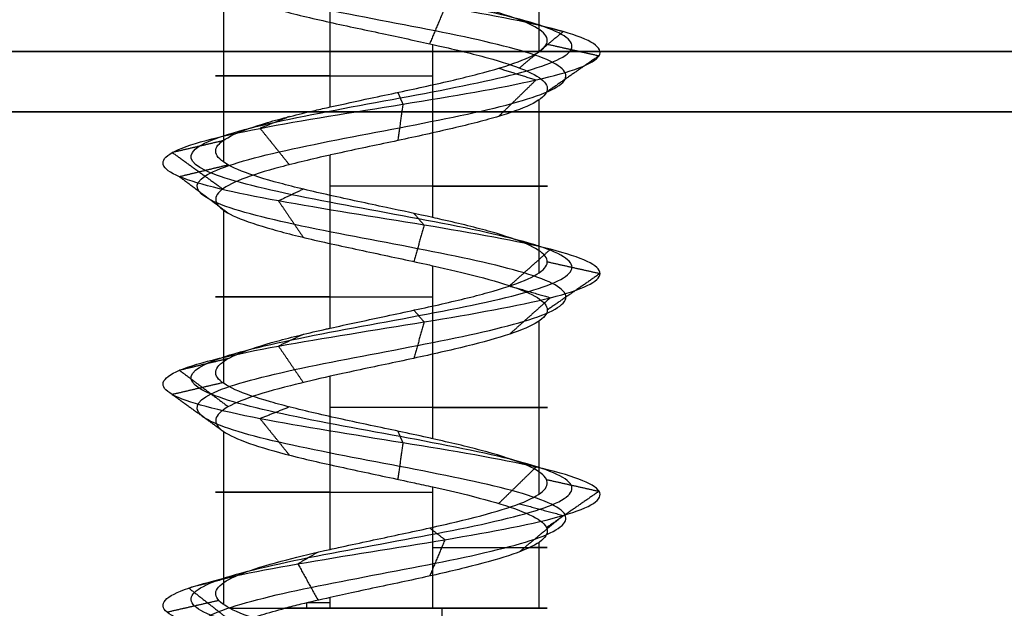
# Model space of a CAD drawing. Header units: millimetres. Extents: x -206 to 214, y -182 to 189.
# Tile 623 of 656: x 133.19 to 141.35, y 135.42 to 140.29. Entities that reach past the tile are written whole.
import ezdxf

# ---------------------------------------------------------------- set-up
doc = ezdxf.new("R2010")
doc.units = ezdxf.units.MM
doc.layers.add('Default', color=7, linetype='Continuous', true_color=0x000000)
doc.layers.add('Screw', color=7, linetype='Continuous', true_color=0xffffff)

msp = doc.modelspace()

# ---------------------------------------------------------------- linework, layer by layer
at = {"layer": 'Default'}
for points in [[(-204.8113, 140.0307, 1114.0033), (4.1887, 140.0307, 1114.0033), (213.1887, 140.0307, 1114.0033)], [(213.1887, 140.0307, 715.0033), (4.1887, 140.0307, 715.0033), (-204.8113, 140.0307, 715.0033)], [(-204.8113, 139.5307, 1114.5033), (4.1887, 139.5307, 1114.5033), (213.1887, 139.5307, 1114.5033)], [(213.1887, 139.5307, 714.5033), (4.1887, 139.5307, 714.5033), (-204.8113, 139.5307, 714.5033)]]:
    msp.add_open_spline(points, degree=2, dxfattribs=at)
at = {"layer": 'Screw', "color": 7, "true_color": 0xffffff}
for p, q in [((137.4963, 140.0296, 721.0784), (137.4963, 141.4639, 721.0784)), ((135.7638, 139.5713, 720.1957), (135.7638, 141.0059, 720.1957)), ((134.8811, 139.1132, 721.9282), (134.8811, 140.5474, 721.9282)), ((136.6135, 138.6548, 722.8109), (136.6135, 140.0888, 722.8109)), ((137.4963, 138.1964, 721.0784), (137.4963, 139.6309, 721.0784)), ((135.7638, 137.7382, 720.1957), (135.7638, 139.1727, 720.1957)), ((134.8811, 137.28, 721.9282), (134.8811, 138.7141, 721.9282)), ((136.6135, 136.8216, 722.8109), (136.6135, 138.2558, 722.8109)), ((137.4963, 136.3633, 721.0784), (137.4963, 137.7979, 721.0784)), ((135.7638, 135.9051, 720.1957), (135.7638, 137.3394, 720.1957)), ((134.8811, 135.4468, 721.9282), (134.8811, 136.8808, 721.9282)), ((136.6135, 135.4167, 722.8109), (136.6135, 136.4228, 722.8109)), ((137.4963, 135.4167, 721.0784), (137.4963, 135.9647, 721.0784)), ((135.5688, 135.4167, 720.2761), (135.5688, 135.4612, 720.2761)), ((135.7638, 135.4167, 720.1957), (135.7638, 135.506, 720.1957))]:
    msp.add_line(p, q, dxfattribs=at)
at = {"layer": 'Screw', "color": 7, "true_color": 0xffffff, "extrusion": (0, 1, 0)}
for centre, start, end in [((-136.1887, 721.5033, 139.8304), 288, 108), ((-136.1887, 721.5033, 138.9135), 108, 288), ((-136.1887, 721.5033, 137.9972), 288, 108), ((-136.1887, 721.5033, 137.0805), 108, 288), ((-136.1887, 721.5033, 136.378), 288, 108), ((-136.1887, 721.5033, 135.9198), 108, 206.76415), ((-136.1887, 721.5033, 135.4613), 288, 296.76565), ((-136.1887, 721.5033, 135.4167), 23.89289, 108), ((-136.1887, 721.5033, 135.4167), 288, 305.59676), ((-136.1887, 721.5033, 135.4167), 199.08, 288), ((-136.1887, 721.5033, 135.4167), 108, 199.08)]:
    msp.add_arc(centre, 1.3749, start, end, dxfattribs=at)
at = {"layer": 'Screw', "color": 7, "true_color": 0xffffff, "extrusion": (-0.930504, -9.33495e-14, 0.366281)}
msp.add_arc((-135.4167, 660.292, 137.5489), 62.3281, 89.590282, 90, dxfattribs=at)
at = {"layer": 'Screw', "color": 7, "true_color": 0xffffff}
for points, knots in [([(135.2929, 126.2752, 721.5033), (135.2833, 126.3516, 721.2688), (135.3518, 126.4279, 721.0193), (135.6777, 126.5807, 720.6394), (135.9242, 126.6571, 720.512), (136.4532, 126.8099, 720.4738), (136.7325, 126.8862, 720.5642), (137.1548, 127.039, 720.9325), (137.2945, 127.1154, 721.2088), (137.3327, 127.2682, 721.7978), (137.23, 127.3445, 722.1069), (136.8193, 127.4973, 722.5716), (136.5132, 127.5737, 722.7237), (135.8642, 127.7264, 722.7619), (135.5253, 127.8028, 722.6468), (135.0181, 127.9556, 722.1937), (134.848, 128.032, 721.8578), (134.8212, 128.1847, 721.1488), (134.9655, 128.2611, 720.7899), (135.4645, 128.4139, 720.2693), (135.8222, 128.4903, 720.111), (136.5552, 128.643, 720.0958), (136.926, 128.7194, 720.2392), (137.4636, 128.8722, 720.7552), (137.6268, 128.9486, 721.1248), (137.6421, 129.1013, 721.8818), (137.4937, 129.1777, 722.2645), (136.9607, 129.3305, 722.8191), (136.5792, 129.4069, 722.9872), (135.7982, 129.5596, 723.0025), (135.4035, 129.636, 722.8492), (134.832, 129.7888, 722.2992), (134.657, 129.8652, 721.9058), (134.6455, 130.0179, 721.1008), (134.8094, 130.0943, 720.6975), (135.3775, 130.2471, 720.1187), (135.7802, 130.3235, 719.9468), (136.5972, 130.4762, 719.9392), (137.0064, 130.5526, 720.1036), (137.5938, 130.7054, 720.6802), (137.7681, 130.7817, 721.0888), (137.7757, 130.9345, 721.9178), (137.6088, 131.0109, 722.333), (137.0238, 131.1637, 722.9288), (136.6092, 131.24, 723.1056), (135.7682, 131.3928, 723.1133), (135.347, 131.4692, 722.9439), (134.7427, 131.622, 722.3504), (134.5653, 131.6983, 721.9298), (134.5546, 131.8416, 721.1301), (134.6794, 131.9084, 720.7534), (135.1484, 132.0421, 720.1609), (135.4893, 132.1089, 719.9474), (136.2368, 132.2426, 719.7851), (136.6406, 132.3094, 719.837), (137.3294, 132.4431, 720.1901), (137.6118, 132.5099, 720.49), (137.9238, 132.6436, 721.2084), (137.9521, 132.7104, 721.6243), (137.7349, 132.8441, 722.3863), (137.4901, 132.9109, 722.7297), (136.8311, 133.0446, 723.186), (136.4193, 133.1114, 723.2973), (135.6112, 133.2451, 723.2311), (135.2179, 133.3119, 723.0538), (134.6288, 133.4456, 722.4835), (134.4352, 133.5124, 722.0925), (134.3406, 133.6461, 721.2688), (134.4511, 133.7129, 720.8416), (134.9124, 133.8466, 720.1512), (135.2653, 133.9134, 719.8895), (136.0599, 134.0471, 719.6485), (136.4987, 134.1139, 719.67), (137.2658, 134.2476, 719.9878), (137.5913, 134.3144, 720.2828), (137.9828, 134.4481, 721.0151), (138.0472, 134.5149, 721.4497), (137.8852, 134.6486, 722.2641), (137.6594, 134.7154, 722.6409), (137.0175, 134.8491, 723.1677), (136.6038, 134.916, 723.3157), (135.7735, 135.0496, 723.3157), (135.3598, 135.1165, 723.1677), (134.718, 135.2501, 722.6409), (134.4921, 135.317, 722.2641), (134.3301, 135.4506, 721.4497), (134.3946, 135.5175, 721.0151), (134.786, 135.6511, 720.2828), (135.1115, 135.718, 719.9878), (135.8787, 135.8516, 719.67), (136.3175, 135.9185, 719.6485), (137.1121, 136.0521, 719.8895), (137.465, 136.119, 720.1512), (137.9263, 136.2526, 720.8416), (138.033, 136.3195, 721.2678), (137.9516, 136.4532, 722.0941), (137.7638, 136.52, 722.4913), (137.1767, 136.6537, 723.0784), (136.7795, 136.7205, 723.2663), (135.9532, 136.8542, 723.3476), (135.527, 136.921, 723.2409), (134.8366, 137.0547, 722.7796), (134.5749, 137.1215, 722.4267), (134.3338, 137.2552, 721.6321), (134.3554, 137.322, 721.1933), (134.6731, 137.4557, 720.4262), (134.9682, 137.5225, 720.1006), (135.7005, 137.6562, 719.7092), (136.1351, 137.723, 719.6448), (136.9494, 137.8567, 719.8067), (137.3263, 137.9235, 720.0326), (137.853, 138.0572, 720.6745), (138.0011, 138.124, 721.0881), (138.0011, 138.2577, 721.9185), (137.853, 138.3245, 722.3321), (137.3263, 138.4582, 722.974), (136.9494, 138.525, 723.1999), (136.1351, 138.6587, 723.3619), (135.7005, 138.7255, 723.2974), (134.9682, 138.8592, 722.906), (134.6731, 138.926, 722.5804), (134.3554, 139.0597, 721.8133), (134.3338, 139.1265, 721.3745), (134.5749, 139.2602, 720.5799), (134.8366, 139.327, 720.227), (135.527, 139.4607, 719.7657), (135.9532, 139.5275, 719.659), (136.7795, 139.6612, 719.7403), (137.1767, 139.7281, 719.9282), (137.7638, 139.8617, 720.5153), (137.9516, 139.9286, 720.9125), (138.033, 140.0622, 721.7388), (137.9263, 140.1291, 722.165), (137.465, 140.2627, 722.8554), (137.1121, 140.3296, 723.1171), (136.3175, 140.4632, 723.3582), (135.8787, 140.5301, 723.3366), (135.1115, 140.6637, 723.0188), (134.786, 140.7306, 722.7238), (134.3946, 140.8642, 721.9915), (134.3301, 140.9311, 721.5569), (134.4921, 141.0647, 720.7425), (134.718, 141.1316, 720.3657), (135.3598, 141.2653, 719.8389), (135.7735, 141.3321, 719.6909), (136.6038, 141.4658, 719.6909), (137.0175, 141.5326, 719.8389), (137.6594, 141.6663, 720.3657), (137.8852, 141.7331, 720.7425), (138.0472, 141.8668, 721.5569), (137.9828, 141.9336, 721.9915), (137.5913, 142.0673, 722.7238), (137.2658, 142.1341, 723.0188), (136.4987, 142.2678, 723.3366), (136.0599, 142.3346, 723.3582), (135.2653, 142.4683, 723.1171), (134.9124, 142.5351, 722.8554), (134.4511, 142.6688, 722.165), (134.3443, 142.7356, 721.7388), (134.4257, 142.8693, 720.9125), (134.6136, 142.9361, 720.5153), (135.2007, 143.0698, 719.9282), (135.5979, 143.1366, 719.7403), (136.4242, 143.2703, 719.659), (136.8504, 143.3371, 719.7657), (137.5408, 143.4708, 720.227), (137.8025, 143.5376, 720.5799), (138.0435, 143.6713, 721.3745), (138.022, 143.7381, 721.8133), (137.7042, 143.8718, 722.5804), (137.4092, 143.9386, 722.906), (136.6769, 144.0723, 723.2974), (136.2423, 144.1391, 723.3619), (135.4279, 144.2728, 723.1999), (135.0511, 144.3396, 722.974), (134.5243, 144.4733, 722.3321), (134.3763, 144.54, 721.9191), (134.3763, 144.607, 721.5033)], [0.0909091, 0.0909091, 0.0909091, 0.0909091, 0.1022727, 0.1022727, 0.1136364, 0.1136364, 0.125, 0.125, 0.1363636, 0.1363636, 0.1477273, 0.1477273, 0.1590909, 0.1590909, 0.1704545, 0.1704545, 0.1818182, 0.1818182, 0.1931818, 0.1931818, 0.2045455, 0.2045455, 0.2159091, 0.2159091, 0.2272727, 0.2272727, 0.2386364, 0.2386364, 0.25, 0.25, 0.2613636, 0.2613636, 0.2727273, 0.2727273, 0.2840909, 0.2840909, 0.2954545, 0.2954545, 0.3068182, 0.3068182, 0.3181818, 0.3181818, 0.3295455, 0.3295455, 0.3409091, 0.3409091, 0.3522727, 0.3522727, 0.3636364, 0.3636364, 0.3735795, 0.3735795, 0.3835227, 0.3835227, 0.3934659, 0.3934659, 0.4034091, 0.4034091, 0.4133523, 0.4133523, 0.4232955, 0.4232955, 0.4332386, 0.4332386, 0.4431818, 0.4431818, 0.453125, 0.453125, 0.4630682, 0.4630682, 0.4730114, 0.4730114, 0.4829545, 0.4829545, 0.4928977, 0.4928977, 0.5028409, 0.5028409, 0.5127841, 0.5127841, 0.5227273, 0.5227273, 0.5326705, 0.5326705, 0.5426136, 0.5426136, 0.5525568, 0.5525568, 0.5625, 0.5625, 0.5724432, 0.5724432, 0.5823864, 0.5823864, 0.5923295, 0.5923295, 0.6022727, 0.6022727, 0.6122159, 0.6122159, 0.6221591, 0.6221591, 0.6321023, 0.6321023, 0.6420455, 0.6420455, 0.6519886, 0.6519886, 0.6619318, 0.6619318, 0.671875, 0.671875, 0.6818182, 0.6818182, 0.6917614, 0.6917614, 0.7017045, 0.7017045, 0.7116477, 0.7116477, 0.7215909, 0.7215909, 0.7315341, 0.7315341, 0.7414773, 0.7414773, 0.7514205, 0.7514205, 0.7613636, 0.7613636, 0.7713068, 0.7713068, 0.78125, 0.78125, 0.7911932, 0.7911932, 0.8011364, 0.8011364, 0.8110795, 0.8110795, 0.8210227, 0.8210227, 0.8309659, 0.8309659, 0.8409091, 0.8409091, 0.8508523, 0.8508523, 0.8607955, 0.8607955, 0.8707386, 0.8707386, 0.8806818, 0.8806818, 0.890625, 0.890625, 0.9005682, 0.9005682, 0.9105114, 0.9105114, 0.9204545, 0.9204545, 0.9303977, 0.9303977, 0.9403409, 0.9403409, 0.9502841, 0.9502841, 0.9602273, 0.9602273, 0.9701705, 0.9701705, 0.9801136, 0.9801136, 0.9900568, 0.9900568, 1, 1, 1, 1]), ([(136.1109, 126.7557, 720.7371), (136.1365, 126.7656, 720.7319), (136.1624, 126.7754, 720.7281), (136.3923, 126.8617, 720.7065), (136.611, 126.938, 720.7718), (136.9472, 127.0908, 721.0539), (137.0619, 127.1672, 721.2697), (137.1001, 127.32, 721.7369), (137.0224, 127.3963, 721.9855), (136.6978, 127.5491, 722.364), (136.4523, 127.6255, 722.4911), (135.9251, 127.7782, 722.5293), (135.6467, 127.8546, 722.4393), (135.2257, 128.0074, 722.0723), (135.0806, 128.0838, 721.7969), (135.0539, 128.2365, 721.2097), (135.1731, 128.3129, 720.9114), (135.5859, 128.4657, 720.4769), (135.8831, 128.5421, 720.3437), (136.4943, 128.6948, 720.3284), (136.8045, 128.7712, 720.4468), (137.256, 128.924, 720.8766), (137.3941, 129.0004, 721.1857), (137.4094, 129.1531, 721.8209), (137.2861, 129.2295, 722.1431), (136.8393, 129.3823, 722.6115), (136.5183, 129.4587, 722.7546), (135.8591, 129.6114, 722.7699), (135.525, 129.6878, 722.6416), (135.0396, 129.8406, 722.1778), (134.8897, 129.917, 721.8449), (134.8782, 130.0697, 721.1617), (135.017, 130.1461, 720.819), (135.4989, 130.2989, 720.3263), (135.8411, 130.3753, 720.1795), (136.5363, 130.528, 720.1718), (136.885, 130.6044, 720.3112), (137.3862, 130.7572, 720.8016), (137.5354, 130.8335, 721.1497), (137.5431, 130.9863, 721.8569), (137.4012, 131.0627, 722.2116), (136.9023, 131.2155, 722.7212), (136.5483, 131.2918, 722.873), (135.8291, 131.4446, 722.8806), (135.4685, 131.521, 722.7363), (134.9503, 131.6738, 722.2289), (134.798, 131.7501, 721.8689), (134.7873, 131.8934, 721.1834), (134.8931, 131.9602, 720.8598), (135.2944, 132.0939, 720.3497), (135.587, 132.1607, 720.1652), (136.2299, 132.2944, 720.0236), (136.5779, 132.3612, 720.0673), (137.1727, 132.4949, 720.3701), (137.4173, 132.5617, 720.6283), (137.6885, 132.6954, 721.2482), (137.714, 132.7622, 721.6077), (137.5278, 132.8959, 722.2678), (137.3165, 132.9627, 722.5658), (136.7461, 133.0964, 722.963), (136.389, 133.1632, 723.0605), (135.6871, 133.2969, 723.0048), (135.3447, 133.3637, 722.8516), (134.8309, 133.4974, 722.3567), (134.6615, 133.5642, 722.0167), (134.5774, 133.6979, 721.299), (134.6741, 133.7647, 720.9265), (135.0762, 133.8984, 720.3248), (135.3838, 133.9652, 720.0966), (136.0764, 134.0989, 719.8866), (136.4589, 134.1657, 719.9053), (137.1275, 134.2994, 720.1823), (137.4113, 134.3662, 720.4395), (137.7525, 134.4999, 721.0778), (137.8086, 134.5667, 721.4566), (137.6674, 134.7004, 722.1664), (137.4706, 134.7672, 722.4949), (136.9111, 134.9009, 722.954), (136.5506, 134.9678, 723.083), (135.8268, 135.1014, 723.083), (135.4662, 135.1683, 722.954), (134.9068, 135.3019, 722.4949), (134.7099, 135.3688, 722.1664), (134.5687, 135.5024, 721.4566), (134.6249, 135.5693, 721.0778), (134.9661, 135.7029, 720.4395), (135.2498, 135.7698, 720.1823), (135.9185, 135.9034, 719.9053), (136.301, 135.9703, 719.8866), (136.9935, 136.1039, 720.0966), (137.3011, 136.1708, 720.3248), (137.7032, 136.3044, 720.9265), (137.7963, 136.3713, 721.298), (137.7253, 136.505, 722.0183), (137.5616, 136.5718, 722.3645), (137.0498, 136.7055, 722.8762), (136.7036, 136.7723, 723.04), (135.9834, 136.906, 723.1109), (135.6119, 136.9728, 723.0178), (135.0101, 137.1065, 722.6158), (134.782, 137.1733, 722.3082), (134.5719, 137.307, 721.6156), (134.5907, 137.3738, 721.2331), (134.8677, 137.5075, 720.5644), (135.1249, 137.5743, 720.2807), (135.7631, 137.708, 719.9395), (136.1419, 137.7748, 719.8833), (136.8518, 137.9085, 720.0245), (137.1802, 137.9753, 720.2214), (137.6394, 138.109, 720.7809), (137.7684, 138.1758, 721.1414), (137.7684, 138.3095, 721.8652), (137.6394, 138.3763, 722.2257), (137.1802, 138.51, 722.7852), (136.8518, 138.5768, 722.9821), (136.1419, 138.7105, 723.1233), (135.7631, 138.7773, 723.0671), (135.1249, 138.911, 722.7259), (134.8677, 138.9778, 722.4422), (134.5907, 139.1115, 721.7735), (134.5719, 139.1783, 721.391), (134.782, 139.312, 720.6984), (135.0101, 139.3788, 720.3909), (135.6119, 139.5125, 719.9888), (135.9834, 139.5793, 719.8957), (136.7036, 139.713, 719.9667), (137.0498, 139.7799, 720.1304), (137.5616, 139.9135, 720.6422), (137.7253, 139.9804, 720.9883), (137.7963, 140.114, 721.7086), (137.7032, 140.1809, 722.0801), (137.3011, 140.3145, 722.6818), (136.9935, 140.3814, 722.91), (136.301, 140.515, 723.1201), (135.9185, 140.5819, 723.1013), (135.2498, 140.7155, 722.8243), (134.9661, 140.7824, 722.5671), (134.6249, 140.916, 721.9288), (134.5687, 140.9829, 721.55), (134.7099, 141.1165, 720.8402), (134.9068, 141.1834, 720.5117), (135.4662, 141.3171, 720.0526), (135.8268, 141.3839, 719.9236), (136.5506, 141.5176, 719.9236), (136.9111, 141.5844, 720.0526), (137.4706, 141.7181, 720.5117), (137.6674, 141.7849, 720.8402), (137.8086, 141.9186, 721.55), (137.7525, 141.9854, 721.9288), (137.4113, 142.1191, 722.5671), (137.1275, 142.1859, 722.8243), (136.4589, 142.3196, 723.1013), (136.0764, 142.3864, 723.1201), (135.3838, 142.5201, 722.91), (135.0762, 142.5869, 722.6818), (134.6741, 142.7206, 722.0801), (134.5811, 142.7874, 721.7086), (134.652, 142.9211, 720.9883), (134.8158, 142.9879, 720.6422), (135.3275, 143.1216, 720.1304), (135.6737, 143.1884, 719.9667), (136.394, 143.3221, 719.8957), (136.7654, 143.3889, 719.9888), (137.3672, 143.5226, 720.3909), (137.5953, 143.5894, 720.6984), (137.8054, 143.7231, 721.391), (137.7866, 143.7899, 721.7735), (137.5097, 143.9236, 722.4422), (137.2525, 143.9904, 722.7259), (136.6142, 144.1241, 723.0671), (136.2354, 144.1909, 723.1233), (135.5256, 144.3246, 722.9821), (135.1971, 144.3914, 722.7852), (134.738, 144.5251, 722.2257), (134.609, 144.5918, 721.8658), (134.609, 144.6588, 721.5033)], [2.782471, 2.782471, 2.782471, 2.782471, 2.974275, 2.974275, 4.461413, 4.461413, 5.948551, 5.948551, 7.435688, 7.435688, 8.922826, 8.922826, 10.409964, 10.409964, 11.897102, 11.897102, 13.384239, 13.384239, 14.871377, 14.871377, 16.358515, 16.358515, 17.845652, 17.845652, 19.33279, 19.33279, 20.819928, 20.819928, 22.307065, 22.307065, 23.794203, 23.794203, 25.281341, 25.281341, 26.768478, 26.768478, 28.255616, 28.255616, 29.742754, 29.742754, 31.229892, 31.229892, 32.717029, 32.717029, 34.204167, 34.204167, 35.691305, 35.691305, 36.99255, 36.99255, 38.293796, 38.293796, 39.595041, 39.595041, 40.896287, 40.896287, 42.197532, 42.197532, 43.498777, 43.498777, 44.800023, 44.800023, 46.101268, 46.101268, 47.402514, 47.402514, 48.703759, 48.703759, 50.005005, 50.005005, 51.30625, 51.30625, 52.607496, 52.607496, 53.908741, 53.908741, 55.209987, 55.209987, 56.511232, 56.511232, 57.812478, 57.812478, 59.113723, 59.113723, 60.414969, 60.414969, 61.716214, 61.716214, 63.01746, 63.01746, 64.318705, 64.318705, 65.619951, 65.619951, 66.921196, 66.921196, 68.222442, 68.222442, 69.523687, 69.523687, 70.824933, 70.824933, 72.126178, 72.126178, 73.427423, 73.427423, 74.728669, 74.728669, 76.029914, 76.029914, 77.33116, 77.33116, 78.632405, 78.632405, 79.933651, 79.933651, 81.234896, 81.234896, 82.536142, 82.536142, 83.837387, 83.837387, 85.138633, 85.138633, 86.439878, 86.439878, 87.741124, 87.741124, 89.042369, 89.042369, 90.343615, 90.343615, 91.64486, 91.64486, 92.946106, 92.946106, 94.247351, 94.247351, 95.548597, 95.548597, 96.849842, 96.849842, 98.151088, 98.151088, 99.452333, 99.452333, 100.753579, 100.753579, 102.054824, 102.054824, 103.35607, 103.35607, 104.657315, 104.657315, 105.95856, 105.95856, 107.259806, 107.259806, 108.561051, 108.561051, 109.862297, 109.862297, 111.163542, 111.163542, 112.464788, 112.464788, 113.766033, 113.766033, 115.067279, 115.067279, 116.368524, 116.368524, 117.66977, 117.66977, 118.971015, 118.971015, 118.971015, 118.971015]), ([(136.4848, 126.6556, 720.8077), (136.5774, 126.6929, 720.8369), (136.6661, 126.7301, 720.8841), (136.9023, 126.8438, 721.0802), (137.0116, 126.9202, 721.2829), (137.0498, 127.073, 721.7237), (136.9776, 127.1493, 721.9592), (136.6716, 127.3021, 722.3192), (136.4391, 127.3785, 722.4408), (135.9382, 127.5312, 722.479), (135.6729, 127.6076, 722.3944), (135.2706, 127.7604, 722.046), (135.1309, 127.8368, 721.7837), (135.1041, 127.9895, 721.2229), (135.2179, 128.0659, 720.9376), (135.6122, 128.2187, 720.5217), (135.8962, 128.2951, 720.3939), (136.4811, 128.4478, 720.3787), (136.7783, 128.5242, 720.4916), (137.2111, 128.677, 720.9029), (137.3439, 128.7534, 721.1989), (137.3591, 128.9061, 721.8077), (137.2412, 128.9825, 722.1168), (136.813, 129.1353, 722.5667), (136.5051, 129.2117, 722.7043), (135.8723, 129.3644, 722.7196), (135.5512, 129.4408, 722.5967), (135.0844, 129.5936, 722.1516), (134.9399, 129.67, 721.8317), (134.9285, 129.8227, 721.1749), (135.0619, 129.8991, 720.8452), (135.5252, 130.0519, 720.3711), (135.8543, 130.1283, 720.2297), (136.5231, 130.281, 720.2221), (136.8587, 130.3574, 720.3561), (137.3413, 130.5102, 720.8278), (137.4852, 130.5865, 721.1629), (137.4928, 130.7393, 721.8437), (137.3564, 130.8157, 722.1853), (136.8761, 130.9685, 722.6764), (136.5351, 131.0448, 722.8227), (135.8423, 131.1976, 722.8304), (135.4947, 131.274, 722.6914), (134.9951, 131.4268, 722.2027), (134.8483, 131.5031, 721.8557), (134.8375, 131.6464, 721.1949), (134.9392, 131.7132, 720.8828), (135.326, 131.8469, 720.3904), (135.6081, 131.9137, 720.2122), (136.2284, 132.0474, 720.0752), (136.5643, 132.1142, 720.1171), (137.1389, 132.2479, 720.409), (137.3752, 132.3147, 720.6582), (137.6377, 132.4484, 721.2568), (137.6626, 132.5152, 721.6042), (137.483, 132.6489, 722.2422), (137.279, 132.7157, 722.5304), (136.7278, 132.8494, 722.9148), (136.3825, 132.9162, 723.0094), (135.7034, 133.0499, 722.9559), (135.3721, 133.1167, 722.8079), (134.8746, 133.2504, 722.3293), (134.7104, 133.3172, 722.0003), (134.6285, 133.4509, 721.3056), (134.7223, 133.5177, 720.9449), (135.1116, 133.6514, 720.3623), (135.4094, 133.7182, 720.1414), (136.08, 133.8519, 719.938), (136.4503, 133.9187, 719.9562), (137.0977, 134.0524, 720.2243), (137.3724, 134.1192, 720.4733), (137.7027, 134.2529, 721.0913), (137.7571, 134.3197, 721.4581), (137.6204, 134.4534, 722.1453), (137.4298, 134.5202, 722.4633), (136.8881, 134.6539, 722.9079), (136.539, 134.7208, 723.0328), (135.8383, 134.8544, 723.0328), (135.4892, 134.9213, 722.9079), (134.9476, 135.0549, 722.4633), (134.757, 135.1218, 722.1453), (134.6203, 135.2554, 721.4581), (134.6747, 135.3223, 721.0913), (135.005, 135.4559, 720.4733), (135.2797, 135.5228, 720.2243), (135.9271, 135.6564, 719.9562), (136.2974, 135.7233, 719.938), (136.9679, 135.8569, 720.1414), (137.2657, 135.9238, 720.3623), (137.655, 136.0574, 720.9449), (137.7451, 136.1243, 721.3045), (137.6764, 136.258, 722.0019), (137.5179, 136.3248, 722.3371), (137.0224, 136.4585, 722.8325), (136.6873, 136.5253, 722.9911), (135.9899, 136.659, 723.0597), (135.6303, 136.7258, 722.9697), (135.0476, 136.8595, 722.5804), (134.8268, 136.9263, 722.2826), (134.6234, 137.06, 721.612), (134.6416, 137.1268, 721.2417), (134.9097, 137.2605, 720.5943), (135.1587, 137.3273, 720.3196), (135.7767, 137.461, 719.9893), (136.1434, 137.5278, 719.9349), (136.8307, 137.6615, 720.0716), (137.1487, 137.7283, 720.2622), (137.5932, 137.862, 720.8039), (137.7181, 137.9288, 721.1529), (137.7181, 138.0625, 721.8537), (137.5932, 138.1293, 722.2028), (137.1487, 138.263, 722.7444), (136.8307, 138.3298, 722.935), (136.1434, 138.4635, 723.0717), (135.7767, 138.5303, 723.0173), (135.1587, 138.664, 722.687), (134.9097, 138.7308, 722.4123), (134.6416, 138.8645, 721.7649), (134.6234, 138.9313, 721.3946), (134.8268, 139.065, 720.7241), (135.0476, 139.1318, 720.4263), (135.6303, 139.2655, 720.037), (135.9899, 139.3323, 719.9469), (136.6873, 139.466, 720.0155), (137.0224, 139.5329, 720.1741), (137.5179, 139.6665, 720.6696), (137.6764, 139.7334, 721.0047), (137.7451, 139.867, 721.7021), (137.655, 139.9339, 722.0617), (137.2657, 140.0675, 722.6443), (136.9679, 140.1344, 722.8652), (136.2974, 140.268, 723.0686), (135.9271, 140.3349, 723.0504), (135.2797, 140.4685, 722.7823), (135.005, 140.5354, 722.5333), (134.6747, 140.669, 721.9153), (134.6203, 140.7359, 721.5486), (134.757, 140.8695, 720.8613), (134.9476, 140.9364, 720.5433), (135.4892, 141.07, 720.0987), (135.8383, 141.1369, 719.9738), (136.539, 141.2706, 719.9738), (136.8881, 141.3374, 720.0987), (137.4298, 141.4711, 720.5433), (137.6204, 141.5379, 720.8613), (137.7571, 141.6716, 721.5486), (137.7027, 141.7384, 721.9153), (137.3724, 141.8721, 722.5333), (137.0977, 141.9389, 722.7823), (136.4503, 142.0726, 723.0504), (136.08, 142.1394, 723.0686), (135.4094, 142.2731, 722.8652), (135.1116, 142.3399, 722.6443), (134.7223, 142.4736, 722.0617), (134.6322, 142.5404, 721.7021), (134.7009, 142.6741, 721.0047), (134.8594, 142.7409, 720.6696), (135.3549, 142.8746, 720.1741), (135.6901, 142.9414, 720.0155), (136.3874, 143.0751, 719.9469), (136.7471, 143.1419, 720.037), (137.3297, 143.2756, 720.4263), (137.5506, 143.3424, 720.7241), (137.754, 143.4761, 721.3946), (137.7358, 143.5429, 721.7649), (137.4676, 143.6766, 722.4123), (137.2187, 143.7434, 722.687), (136.6007, 143.8771, 723.0173), (136.2339, 143.9439, 723.0717), (135.5467, 144.0776, 722.935), (135.2287, 144.1444, 722.7444), (134.7841, 144.2781, 722.2028), (134.6592, 144.3448, 721.8542), (134.6592, 144.4118, 721.5033)], [9.962929, 9.962929, 9.962929, 9.962929, 10.425509, 10.425509, 11.373282, 11.373282, 12.321056, 12.321056, 13.268829, 13.268829, 14.216603, 14.216603, 15.164377, 15.164377, 16.11215, 16.11215, 17.059924, 17.059924, 18.007697, 18.007697, 18.955471, 18.955471, 19.903244, 19.903244, 20.851018, 20.851018, 21.798791, 21.798791, 22.746565, 22.746565, 23.694338, 23.694338, 24.642112, 24.642112, 25.589885, 25.589885, 26.537659, 26.537659, 27.485432, 27.485432, 28.433206, 28.433206, 29.38098, 29.38098, 30.328753, 30.328753, 31.158055, 31.158055, 31.987357, 31.987357, 32.816659, 32.816659, 33.64596, 33.64596, 34.475262, 34.475262, 35.304564, 35.304564, 36.133866, 36.133866, 36.963168, 36.963168, 37.79247, 37.79247, 38.621772, 38.621772, 39.451073, 39.451073, 40.280375, 40.280375, 41.109677, 41.109677, 41.938979, 41.938979, 42.768281, 42.768281, 43.597583, 43.597583, 44.426884, 44.426884, 45.256186, 45.256186, 46.085488, 46.085488, 46.91479, 46.91479, 47.744092, 47.744092, 48.573394, 48.573394, 49.402695, 49.402695, 50.231997, 50.231997, 51.061299, 51.061299, 51.890601, 51.890601, 52.719903, 52.719903, 53.549205, 53.549205, 54.378507, 54.378507, 55.207808, 55.207808, 56.03711, 56.03711, 56.866412, 56.866412, 57.695714, 57.695714, 58.525016, 58.525016, 59.354318, 59.354318, 60.183619, 60.183619, 61.012921, 61.012921, 61.842223, 61.842223, 62.671525, 62.671525, 63.500827, 63.500827, 64.330129, 64.330129, 65.15943, 65.15943, 65.988732, 65.988732, 66.818034, 66.818034, 67.647336, 67.647336, 68.476638, 68.476638, 69.30594, 69.30594, 70.135242, 70.135242, 70.964543, 70.964543, 71.793845, 71.793845, 72.623147, 72.623147, 73.452449, 73.452449, 74.281751, 74.281751, 75.111053, 75.111053, 75.940354, 75.940354, 76.769656, 76.769656, 77.598958, 77.598958, 78.42826, 78.42826, 79.257562, 79.257562, 80.086864, 80.086864, 80.916165, 80.916165, 81.745467, 81.745467, 82.574769, 82.574769, 83.404071, 83.404071, 83.404071, 83.404071]), ([(135.7638, 141.0059, 720.1957), (135.7322, 140.9989, 720.206), (135.701, 140.9919, 720.2174), (135.5246, 140.9514, 720.2892), (135.3875, 140.917, 720.3749), (135.1533, 140.8505, 720.5851), (135.0531, 140.817, 720.7124), (134.9038, 140.7501, 720.9894), (134.8526, 140.7157, 721.1428), (134.8057, 140.6492, 721.454), (134.8094, 140.6158, 721.616), (134.8705, 140.5488, 721.9246), (134.9287, 140.5144, 722.0755), (135.0905, 140.448, 722.3454), (135.1965, 140.4145, 722.468), (135.44, 140.3475, 722.6671), (135.5809, 140.3132, 722.7465), (135.8775, 140.2467, 722.8517), (136.0373, 140.2132, 722.8789), (136.3359, 140.1497, 722.8776), (136.4788, 140.1189, 722.8546), (136.6135, 140.0888, 722.8109)], [0.3712068, 0.3712068, 0.3712068, 0.3712068, 0.3735898, 0.3735898, 0.3849072, 0.3849072, 0.3962316, 0.3962316, 0.4075491, 0.4075491, 0.4188735, 0.4188735, 0.430191, 0.430191, 0.4415153, 0.4415153, 0.4528328, 0.4528328, 0.4641571, 0.4641571, 0.4743259, 0.4743259, 0.4743259, 0.4743259]), ([(135.7638, 139.5713, 720.1957), (135.8716, 139.5953, 720.1609), (135.9841, 139.6195, 720.1391), (136.2534, 139.6769, 720.121), (136.4144, 139.7108, 720.138), (136.7171, 139.7774, 720.2243), (136.8628, 139.8113, 720.2948), (137.1184, 139.8782, 720.4783), (137.2317, 139.9121, 720.5939), (137.4102, 139.9787, 720.853), (137.4778, 140.0125, 721.0002), (137.5582, 140.0795, 721.3044), (137.572, 140.1133, 721.4657), (137.5448, 140.18, 721.7792), (137.5033, 140.2138, 721.9357), (137.3716, 140.2808, 722.2214), (137.2797, 140.3146, 722.3547), (137.0591, 140.3812, 722.5791), (136.9275, 140.4151, 722.6734), (136.7302, 140.4617, 722.7685), (136.6725, 140.4749, 722.7916), (136.6135, 140.4881, 722.8109)], [0.44733415, 0.44733415, 0.44733415, 0.44733415, 0.4550905, 0.4550905, 0.46592583, 0.46592583, 0.47676147, 0.47676147, 0.48759682, 0.48759682, 0.49843244, 0.49843244, 0.50926782, 0.50926782, 0.52010341, 0.52010341, 0.53093883, 0.53093883, 0.5417744, 0.5417744, 0.54602155, 0.54602155, 0.54602155, 0.54602155]), ([(136.6135, 140.0888, 722.8109), (136.6288, 140.0854, 722.8059), (136.6439, 140.0821, 722.8007), (136.8068, 140.0454, 722.7415), (136.9473, 140.012, 722.6607), (137.1891, 139.945, 722.4595), (137.2938, 139.9106, 722.3362), (137.4534, 139.8442, 722.065), (137.5104, 139.8107, 721.9133), (137.5688, 139.7437, 721.6042), (137.5712, 139.7094, 721.4425), (137.5217, 139.6429, 721.1317), (137.4691, 139.6095, 720.9784), (137.3175, 139.5425, 720.7028), (137.2164, 139.5081, 720.5765), (136.9804, 139.4417, 720.3683), (136.8423, 139.4082, 720.2835), (136.5499, 139.3412, 720.1674), (136.3916, 139.3068, 720.1344), (136.0771, 139.2404, 720.1239), (135.9166, 139.2069, 720.1465), (135.7659, 139.1732, 720.1951), (135.7648, 139.173, 720.1954), (135.7638, 139.1727, 720.1957)], [0.4743259, 0.4743259, 0.4743259, 0.4743259, 0.4754746, 0.4754746, 0.4867988, 0.4867988, 0.4981164, 0.4981164, 0.5094406, 0.5094406, 0.5207582, 0.5207582, 0.5320823, 0.5320823, 0.5434, 0.5434, 0.554724, 0.554724, 0.5660417, 0.5660417, 0.5773657, 0.5773657, 0.5774428, 0.5774428, 0.5774428, 0.5774428]), ([(136.6135, 138.6548, 722.8109), (136.4898, 138.6825, 722.8509), (136.3593, 138.7103, 722.8737), (136.0725, 138.7711, 722.8823), (135.9122, 138.8049, 722.8593), (135.6131, 138.8718, 722.7618), (135.4701, 138.9057, 722.686), (135.2214, 138.9723, 722.493), (135.1125, 139.0062, 722.3733), (134.9438, 139.0731, 722.1077), (134.8817, 139.107, 721.9582), (134.8127, 139.1736, 721.6511), (134.8049, 139.2074, 721.4894), (134.8438, 139.2744, 721.1772), (134.8911, 139.3083, 721.0224), (135.0333, 139.3749, 720.7416), (135.1302, 139.4087, 720.6119), (135.3589, 139.4757, 720.3958), (135.4939, 139.5095, 720.3065), (135.679, 139.5523, 720.2256), (135.7211, 139.5618, 720.2097), (135.7638, 139.5713, 720.1957)], [0.34864625, 0.34864625, 0.34864625, 0.34864625, 0.35757097, 0.35757097, 0.36840672, 0.36840672, 0.37924193, 0.37924193, 0.39007766, 0.39007766, 0.40091289, 0.40091289, 0.4117486, 0.4117486, 0.42258387, 0.42258387, 0.43341955, 0.43341955, 0.44425485, 0.44425485, 0.44733415, 0.44733415, 0.44733415, 0.44733415]), ([(135.7638, 139.1727, 720.1957), (135.6153, 139.1395, 720.244), (135.4732, 139.1054, 720.3189), (135.2248, 139.0392, 720.5103), (135.1153, 139.0057, 720.6298), (134.9458, 138.9387, 720.8948), (134.8833, 138.9043, 721.044), (134.8132, 138.8379, 721.3508), (134.8049, 138.8044, 721.5126), (134.8427, 138.7374, 721.8249), (134.8894, 138.7031, 721.9798), (135.0307, 138.6367, 722.261), (135.1272, 138.6032, 722.3911), (135.3551, 138.5361, 722.6079), (135.4897, 138.5018, 722.6977), (135.7776, 138.4354, 722.8247), (135.9349, 138.4019, 722.8637), (136.2487, 138.3348, 722.8859), (136.4096, 138.3005, 722.8694), (136.5786, 138.2635, 722.8219), (136.5961, 138.2597, 722.8165), (136.6135, 138.2558, 722.8109)], [0.5774428, 0.5774428, 0.5774428, 0.5774428, 0.5886834, 0.5886834, 0.6000074, 0.6000074, 0.6113252, 0.6113252, 0.6226491, 0.6226491, 0.6339669, 0.6339669, 0.6452908, 0.6452908, 0.6566086, 0.6566086, 0.6679324, 0.6679324, 0.6792503, 0.6792503, 0.6805636, 0.6805636, 0.6805636, 0.6805636]), ([(135.7638, 137.7382, 720.1957), (135.9035, 137.7693, 720.1504), (136.0522, 137.8008, 720.1274), (136.3561, 137.8655, 720.1296), (136.5154, 137.8994, 720.1586), (136.8107, 137.966, 720.2671), (136.9509, 137.9998, 720.3483), (137.1921, 138.0667, 720.5503), (137.2965, 138.1006, 720.674), (137.4552, 138.1672, 720.9457), (137.5117, 138.2011, 721.0974), (137.5692, 138.268, 721.4068), (137.571, 138.3019, 721.5686), (137.5205, 138.3685, 721.8793), (137.4675, 138.4023, 722.0322), (137.3149, 138.4693, 722.3074), (137.2133, 138.5032, 722.4335), (136.9767, 138.5698, 722.6409), (136.8384, 138.6036, 722.7251), (136.6662, 138.643, 722.7929), (136.64, 138.6489, 722.8023), (136.6135, 138.6548, 722.8109)], [0.24995549, 0.24995549, 0.24995549, 0.24995549, 0.26005215, 0.26005215, 0.27088721, 0.27088721, 0.28172305, 0.28172305, 0.29255814, 0.29255814, 0.30339396, 0.30339396, 0.31422908, 0.31422908, 0.32506487, 0.32506487, 0.33590002, 0.33590002, 0.34673579, 0.34673579, 0.34864625, 0.34864625, 0.34864625, 0.34864625]), ([(136.6135, 138.2558, 722.8109), (136.7462, 138.2264, 722.7676), (136.8735, 138.1967, 722.7036), (137.1148, 138.1336, 722.5316), (137.2285, 138.0993, 722.4165), (137.4079, 138.0329, 722.1579), (137.4761, 137.9994, 722.0109), (137.5574, 137.9323, 721.7071), (137.5719, 137.898, 721.546), (137.5458, 137.8317, 721.2323), (137.5048, 137.7981, 721.0756), (137.3742, 137.731, 720.7894), (137.2828, 137.6967, 720.6559), (137.063, 137.6304, 720.4306), (136.9317, 137.5969, 720.3358), (136.6488, 137.5298, 720.1982), (136.4934, 137.4955, 720.1534), (136.1805, 137.4292, 720.1195), (136.0188, 137.3956, 720.1299), (135.8316, 137.3545, 720.1751), (135.7975, 137.347, 720.1848), (135.7638, 137.3394, 720.1957)], [0.6805636, 0.6805636, 0.6805636, 0.6805636, 0.690574, 0.690574, 0.701892, 0.701892, 0.7132157, 0.7132157, 0.7245336, 0.7245336, 0.7358573, 0.7358573, 0.7471753, 0.7471753, 0.7584989, 0.7584989, 0.769817, 0.769817, 0.7811405, 0.7811405, 0.7836789, 0.7836789, 0.7836789, 0.7836789]), ([(136.6135, 136.8216, 722.8109), (136.6075, 136.8229, 722.8129), (136.6015, 136.8243, 722.8148), (136.4452, 136.8591, 722.8632), (136.2846, 136.893, 722.8838), (135.9702, 136.9596, 722.8698), (135.8121, 136.9934, 722.8349), (135.5211, 137.0603, 722.7155), (135.3841, 137.0943, 722.6292), (135.1505, 137.1609, 722.4183), (135.0507, 137.1947, 722.2908), (134.9023, 137.2616, 722.0134), (134.8515, 137.2955, 721.8597), (134.8056, 137.3622, 721.5484), (134.8098, 137.396, 721.3865), (134.8718, 137.4629, 721.0781), (134.9304, 137.4968, 720.9272), (135.0931, 137.5634, 720.6578), (135.1994, 137.5972, 720.5356), (135.4435, 137.6642, 720.3372), (135.5848, 137.6981, 720.2581), (135.7434, 137.7337, 720.2025), (135.7536, 137.7359, 720.199), (135.7638, 137.7382, 720.1957)], [0.15126197, 0.15126197, 0.15126197, 0.15126197, 0.15169775, 0.15169775, 0.16253267, 0.16253267, 0.17336861, 0.17336861, 0.18420356, 0.18420356, 0.19503949, 0.19503949, 0.20587446, 0.20587446, 0.21671037, 0.21671037, 0.22754537, 0.22754537, 0.23838126, 0.23838126, 0.24921629, 0.24921629, 0.24995549, 0.24995549, 0.24995549, 0.24995549]), ([(135.7638, 137.3394, 720.1957), (135.6473, 137.3132, 720.2338), (135.5351, 137.2868, 720.2875), (135.3017, 137.2279, 720.4411), (135.1836, 137.1943, 720.552), (134.9948, 137.1272, 720.8036), (134.9213, 137.093, 720.9477), (134.8285, 137.0266, 721.2485), (134.808, 136.9931, 721.4092), (134.8224, 136.926, 721.7234), (134.8575, 136.8917, 721.8813), (134.9773, 136.8254, 722.1724), (135.0638, 136.7918, 722.3093), (135.2749, 136.7247, 722.5425), (135.4024, 136.6904, 722.6421), (135.68, 136.6241, 722.7903), (135.8339, 136.5906, 722.8409), (136.1452, 136.5234, 722.8865), (136.3069, 136.4892, 722.8821), (136.5124, 136.445, 722.8406), (136.5634, 136.4339, 722.8271), (136.6135, 136.4228, 722.8109)], [0.7836789, 0.7836789, 0.7836789, 0.7836789, 0.7924586, 0.7924586, 0.8037821, 0.8037821, 0.8151003, 0.8151003, 0.8264237, 0.8264237, 0.837742, 0.837742, 0.8490653, 0.8490653, 0.8603836, 0.8603836, 0.8717069, 0.8717069, 0.8830253, 0.8830253, 0.8867927, 0.8867927, 0.8867927, 0.8867927]), ([(135.7638, 135.9051, 720.1957), (135.7861, 135.9101, 720.1885), (135.8085, 135.915, 720.1818), (135.983, 135.9533, 720.1348), (136.1442, 135.9871, 720.1202), (136.4578, 136.054, 720.1459), (136.6145, 136.0879, 720.1866), (136.901, 136.1545, 720.3168), (137.0347, 136.1883, 720.4082), (137.2602, 136.2552, 720.6276), (137.3551, 136.2892, 720.7587), (137.4932, 136.3558, 721.0415), (137.5382, 136.3896, 721.197), (137.5725, 136.4565, 721.5097), (137.5623, 136.4905, 721.6713), (137.4888, 136.5571, 721.9773), (137.4246, 136.5909, 722.1259), (137.252, 136.6578, 722.389), (137.1413, 136.6917, 722.5071), (136.8949, 136.757, 722.6926), (136.7573, 136.7894, 722.7641), (136.6135, 136.8216, 722.8109)], [0.05257115, 0.05257115, 0.05257115, 0.05257115, 0.05417829, 0.05417829, 0.06501433, 0.06501433, 0.07584915, 0.07584915, 0.08668518, 0.08668518, 0.09752002, 0.09752002, 0.10835603, 0.10835603, 0.1191909, 0.1191909, 0.13002688, 0.13002688, 0.14086178, 0.14086178, 0.15126197, 0.15126197, 0.15126197, 0.15126197]), ([(136.6135, 136.4228, 722.8109), (136.714, 136.4005, 722.7781), (136.8111, 136.3781, 722.7337), (137.0354, 136.3222, 722.5979), (137.1573, 136.2879, 722.4916), (137.3556, 136.2216, 722.2472), (137.4345, 136.188, 722.1057), (137.5384, 136.1209, 721.8088), (137.5648, 136.0867, 721.6492), (137.5622, 136.0204, 721.3345), (137.5331, 135.9868, 721.1751), (137.4242, 135.9196, 720.88), (137.343, 135.8854, 720.7401), (137.1407, 135.8191, 720.499), (137.0168, 135.7855, 720.3946), (136.7451, 135.7183, 720.2362), (136.5934, 135.6842, 720.1799), (136.2839, 135.6179, 720.1227), (136.1219, 135.5842, 720.1211), (135.8982, 135.5358, 720.1577), (135.8303, 135.5209, 720.1742), (135.7638, 135.506, 720.1957)], [0.8867927, 0.8867927, 0.8867927, 0.8867927, 0.8943485, 0.8943485, 0.9056669, 0.9056669, 0.9169901, 0.9169901, 0.9283086, 0.9283086, 0.9396317, 0.9396317, 0.9509503, 0.9509503, 0.9622733, 0.9622733, 0.9735919, 0.9735919, 0.9849149, 0.9849149, 0.9899067, 0.9899067, 0.9899067, 0.9899067]), ([(134.9316, 135.4167, 722.0602), (134.8679, 135.4501, 721.9163), (134.8287, 135.4841, 721.7592), (134.806, 135.5507, 721.4453), (134.8223, 135.5845, 721.2842), (134.9071, 135.6514, 720.9812), (134.9768, 135.6854, 720.8352), (135.1591, 135.752, 720.5786), (135.2741, 135.7858, 720.4647), (135.5132, 135.8477, 720.2983), (135.636, 135.8766, 720.2374), (135.7638, 135.9051, 720.1957)], [0, 0, 0, 0, 0.01083658, 0.01083658, 0.02167266, 0.02167266, 0.03250743, 0.03250743, 0.0433435, 0.0433435, 0.05257115, 0.05257115, 0.05257115, 0.05257115]), ([(135.7638, 135.506, 720.1957), (135.6797, 135.4871, 720.2232), (135.598, 135.4683, 720.2587), (135.4753, 135.4387, 720.3268), (135.431, 135.4277, 720.3549), (135.3884, 135.4167, 720.3853)], [0.98990673, 0.98990673, 0.98990673, 0.98990673, 0.99623361, 0.99623361, 1, 1, 1, 1]), ([(134.8147, 135.1336, 721.5292), (134.8139, 135.1425, 721.4879), (134.8149, 135.1513, 721.4466), (134.8288, 135.1937, 721.2488), (134.8677, 135.2273, 721.0917), (134.9946, 135.2937, 720.8041), (135.0842, 135.328, 720.6697), (135.2521, 135.38, 720.4931), (135.318, 135.3984, 720.4358), (135.3884, 135.4167, 720.3853)], [0.96749033, 0.96749033, 0.96749033, 0.96749033, 0.97051672, 0.97051672, 0.9820765, 0.9820765, 0.99363206, 0.99363206, 1, 1, 1, 1]), ([(134.9316, 135.4167, 722.0602), (134.9953, 135.3833, 722.2039), (135.0852, 135.3495, 722.3383), (135.3022, 135.283, 722.5657), (135.4322, 135.2491, 722.6618), (135.7133, 135.1823, 722.8025), (135.8682, 135.1486, 722.849), (136.1803, 135.082, 722.8862), (136.3417, 135.0481, 722.8776), (136.6479, 134.9814, 722.8071), (136.7968, 134.9477, 722.7444), (137.061, 134.8812, 722.5746), (137.1799, 134.8473, 722.4652), (137.371, 134.7806, 722.2162), (137.4458, 134.7469, 722.0731), (137.5413, 134.6805, 721.7743), (137.5633, 134.6466, 721.6145), (137.5527, 134.5843, 721.3218), (137.5269, 134.555, 721.1849), (137.482, 134.5261, 721.056)], [0, 0, 0, 0, 0.0131018, 0.0131018, 0.0262038, 0.0262038, 0.0393054, 0.0393054, 0.0524026, 0.0524026, 0.0654962, 0.0654962, 0.0785829, 0.0785829, 0.0916631, 0.0916631, 0.1047336, 0.1047336, 0.1160808, 0.1160808, 0.1160808, 0.1160808])]:
    msp.add_open_spline(points, degree=3, knots=knots, dxfattribs=at)
for points in [[(136.7148, 140.3964, 723.2376), (136.6513, 140.2455, 723.0283), (136.5878, 140.0946, 722.819)], [(137.332, 140.2933, 722.2672), (137.5138, 140.2446, 722.3887), (137.6956, 140.1959, 722.5102)], [(137.6956, 140.1959, 722.5102), (137.5137, 140.045, 722.3887), (137.3319, 139.8941, 722.2672)], [(137.5571, 140.0928, 721.3685), (137.7747, 140.0441, 721.3471), (137.9923, 139.9954, 721.3257)], [(137.9923, 139.9954, 721.3257), (137.7746, 139.8445, 721.3471), (137.557, 139.6936, 721.3685)], [(137.161, 139.8923, 720.531), (137.3156, 139.8436, 720.3764), (137.4702, 139.7949, 720.2218)], [(137.4702, 139.7949, 720.2218), (137.3156, 139.644, 720.3764), (137.1609, 139.4931, 720.5311)], [(136.3235, 139.6918, 720.1349), (136.3449, 139.6431, 719.9173), (136.3663, 139.5944, 719.6997)], [(136.3663, 139.5944, 719.6997), (136.3449, 139.4435, 719.9173), (136.3234, 139.2925, 720.135)], [(135.4248, 139.4913, 720.36), (135.3033, 139.4426, 720.1782), (135.1818, 139.3939, 719.9964)], [(135.1818, 139.3939, 719.9964), (135.3033, 139.243, 720.1782), (135.4248, 139.092, 720.3601)], [(134.8729, 139.2907, 721.1042), (134.6636, 139.2421, 721.0407), (134.4543, 139.1934, 720.9772)], [(134.4543, 139.1934, 720.9772), (134.6637, 139.0425, 721.0407), (134.873, 138.8915, 721.1042)], [(134.9183, 139.0902, 722.0295), (134.7163, 139.0416, 722.1132), (134.5143, 138.9929, 722.1969)], [(134.5143, 138.9929, 722.1969), (134.7163, 138.842, 722.1132), (134.9184, 138.691, 722.0295)], [(135.5405, 138.8897, 722.716), (135.4374, 138.8411, 722.9088), (135.3343, 138.7924, 723.1017)], [(135.3343, 138.7924, 723.1017), (135.4374, 138.6415, 722.9088), (135.5405, 138.4905, 722.7159)], [(136.4569, 138.6892, 722.8519), (136.4996, 138.6405, 723.0664), (136.5423, 138.5919, 723.2809)], [(136.5423, 138.5919, 723.2809), (136.4996, 138.441, 723.0663), (136.4569, 138.29, 722.8518)], [(137.2516, 138.4887, 722.3756), (137.4206, 138.44, 722.5143), (137.5897, 138.3914, 722.6531)], [(137.5897, 138.3914, 722.6531), (137.4206, 138.2404, 722.5143), (137.2515, 138.0895, 722.3756)], [(137.5637, 138.2882, 721.5033), (137.7824, 138.2395, 721.5033), (138.0011, 138.1909, 721.5033)], [(138.0011, 138.1909, 721.5033), (137.7823, 138.0399, 721.5033), (137.5636, 137.889, 721.5033)], [(137.2516, 138.0877, 720.631), (137.4206, 138.039, 720.4923), (137.5897, 137.9903, 720.3535)], [(137.5897, 137.9903, 720.3535), (137.4206, 137.8394, 720.4923), (137.2515, 137.6885, 720.6311)], [(136.4569, 137.8872, 720.1547), (136.4996, 137.8385, 719.9402), (136.5423, 137.7898, 719.7258)], [(136.5423, 137.7898, 719.7258), (136.4996, 137.6389, 719.9403), (136.4569, 137.488, 720.1548)], [(135.5405, 137.6867, 720.2906), (135.4374, 137.638, 720.0978), (135.3343, 137.5893, 719.9049)], [(135.3343, 137.5893, 719.9049), (135.4374, 137.4384, 720.0978), (135.5405, 137.2875, 720.2907)], [(134.9183, 137.4862, 720.9771), (134.7163, 137.4375, 720.8934), (134.5143, 137.3888, 720.8097)], [(134.5143, 137.3888, 720.8097), (134.7163, 137.2379, 720.8934), (134.9184, 137.087, 720.9771)], [(134.8729, 137.2857, 721.9025), (134.6636, 137.237, 721.9659), (134.4543, 137.1883, 722.0294)], [(134.4543, 137.1883, 722.0294), (134.6636, 137.0374, 721.9659), (134.8729, 136.8865, 721.9024)], [(135.4248, 137.0852, 722.6466), (135.3033, 137.0365, 722.8284), (135.1818, 136.9878, 723.0102)], [(135.1818, 136.9878, 723.0102), (135.3033, 136.8369, 722.8284), (135.4248, 136.686, 722.6465)], [(136.3235, 136.8847, 722.8717), (136.3449, 136.836, 723.0893), (136.3663, 136.7873, 723.307)], [(136.3663, 136.7873, 723.307), (136.3449, 136.6364, 723.0893), (136.3234, 136.4855, 722.8716)], [(137.161, 136.6842, 722.4756), (137.3156, 136.6355, 722.6302), (137.4702, 136.5868, 722.7848)], [(137.4702, 136.5868, 722.7848), (137.3156, 136.4359, 722.6302), (137.1609, 136.285, 722.4756)], [(137.5571, 136.4837, 721.6381), (137.7747, 136.435, 721.6595), (137.9923, 136.3863, 721.6809)], [(137.9923, 136.3863, 721.6809), (137.7747, 136.2354, 721.6595), (137.557, 136.0845, 721.6381)], [(137.332, 136.2832, 720.7394), (137.5138, 136.2345, 720.6179), (137.6956, 136.1858, 720.4964)], [(137.6956, 136.1858, 720.4964), (137.5138, 136.0349, 720.6179), (137.3319, 135.884, 720.7394)], [(136.5878, 136.0827, 720.1875), (136.6513, 136.034, 719.9782), (136.7148, 135.9853, 719.769)], [(136.7148, 135.9853, 719.769), (136.6513, 135.8344, 719.9782), (136.5878, 135.6835, 720.1875)], [(135.6625, 135.8822, 720.233), (135.5788, 135.8335, 720.0309), (135.4951, 135.7848, 719.8289)], [(135.4951, 135.7848, 719.8289), (135.5788, 135.6339, 720.0309), (135.6625, 135.483, 720.233)], [(134.976, 135.6817, 720.8551), (134.7832, 135.633, 720.752), (134.5903, 135.5843, 720.649)], [(134.5903, 135.5843, 720.649), (134.7833, 135.4333, 720.7521), (134.9762, 135.2824, 720.8552)], [(134.8401, 135.4812, 721.7716), (134.6256, 135.4325, 721.8142), (134.4111, 135.3838, 721.8569)]]:
    msp.add_open_spline(points, degree=2, dxfattribs=at)

doc.saveas('drawing.dxf')
